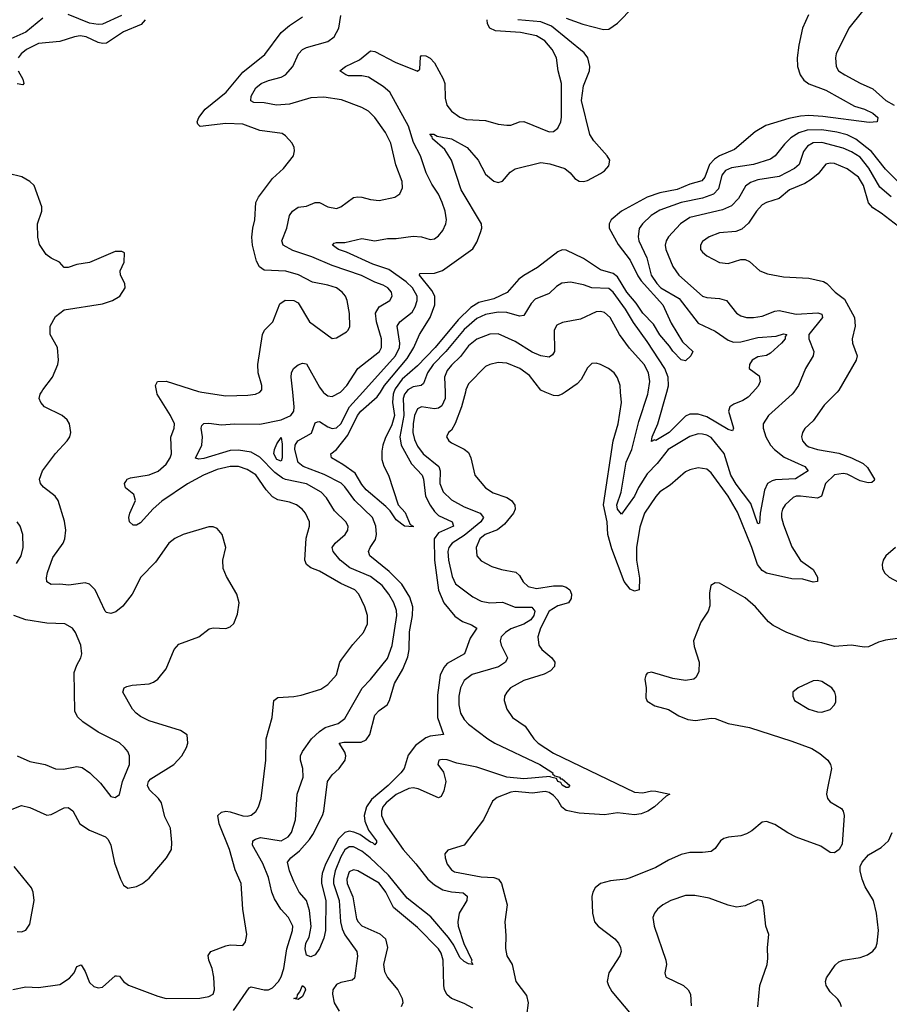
# Model space of a CAD drawing. Header units: inches. Extents: x 1552611 to 1694776, y 811966 to 917215.
# Tile 496 of 549: x 1663962 to 1668047, y 887122 to 891750. Entities that reach past the tile are written whole.
import ezdxf

# ---------------------------------------------------------------- set-up
doc = ezdxf.new("R2010")
doc.units = ezdxf.units.IN
doc.header["$MEASUREMENT"] = 0
doc.layers.add('B6868', color=7, linetype='Continuous')
doc.layers.add('B6869', color=7, linetype='Continuous')

msp = doc.modelspace()

# ---------------------------------------------------------------- linework, layer by layer
at = {"layer": 'B6868', "color": 5}
for points, elevation in [([(1663910, 888032.6), (1663970, 888056.1), (1664010, 888046.7), (1664090, 888012), (1664110, 888014.6), (1664170, 888046.5), (1664190, 888047.4), (1664211.5, 888031.5), (1664243.6, 887970), (1664290, 887941.3), (1664364.9, 887910), (1664377.7, 887897.7), (1664389.2, 887870), (1664406.6, 887786.6), (1664434.6, 887710), (1664450, 887681.6), (1664470, 887668.8), (1664510, 887675.6), (1664538.4, 887690), (1664570, 887714.9), (1664651.1, 887810), (1664674.5, 887850), (1664677.1, 887882.9), (1664670.5, 887950), (1664643, 888003), (1664628.3, 888070), (1664613.8, 888090), (1664571.7, 888130), (1664562, 888150), (1664566.7, 888170), (1664578.2, 888181.8), (1664685.3, 888250), (1664723.5, 888290), (1664746.2, 888330), (1664752.1, 888350), (1664748.3, 888388.3), (1664717.2, 888410), (1664570, 888454.8), (1664530, 888474.8), (1664508.5, 888490), (1664492.1, 888510), (1664446, 888590), (1664452, 888610), (1664464.6, 888615.4), (1664490, 888622.3), (1664570, 888629.3), (1664590, 888636.2), (1664610, 888650.2), (1664650, 888698.3), (1664687.9, 888790), (1664710, 888814.2), (1664803.7, 888850), (1664852.6, 888887.4), (1664870, 888891.7), (1664930.8, 888889.2), (1664950, 888895.8), (1664967.4, 888912.6), (1664984.7, 888955.2), (1664993.6, 889010), (1664981.5, 889050), (1664932.6, 889132.6), (1664918.4, 889170), (1664916.8, 889210), (1664929.7, 889270), (1664913.5, 889330), (1664890, 889358.9), (1664870, 889365.7), (1664850, 889366.2), (1664730, 889329.9), (1664690, 889311.8), (1664663, 889290), (1664599.1, 889200.9), (1664530.8, 889130), (1664490.8, 889050), (1664446.9, 888993.1), (1664413.5, 888966.5), (1664390, 888959.1), (1664370, 888963.5), (1664363.7, 888970), (1664316.5, 889070), (1664290, 889097.5), (1664270, 889102.5), (1664192.9, 889092.9), (1664150, 889097.3), (1664110, 889094.8), (1664090, 889107.6), (1664087.3, 889127.3), (1664091.6, 889151.6), (1664118.2, 889221.8), (1664166.2, 889290), (1664173.6, 889310), (1664178, 889350), (1664172.3, 889392.3), (1664142.6, 889490), (1664128, 889510), (1664073.3, 889553.3), (1664059.7, 889570), (1664054.3, 889590), (1664068.7, 889630), (1664130, 889711.7), (1664185.1, 889770), (1664196.9, 889790), (1664202, 889810), (1664195.8, 889850), (1664184.2, 889870), (1664160.7, 889890), (1664078.7, 889930), (1664060.4, 889950), (1664053.7, 889970), (1664057.2, 889990), (1664063.5, 890000)], 920), ([(1663930, 887191.8), (1663990, 887205.2), (1664050, 887201.8), (1664150, 887215.3), (1664195.3, 887244.7), (1664217.8, 887270), (1664230, 887300.7), (1664250, 887308.5), (1664270, 887276.4), (1664290, 887224.2), (1664310, 887206.3), (1664330, 887199.8), (1664350, 887203), (1664410, 887256.1), (1664415.9, 887255.9), (1664430, 887254.6), (1664450, 887229), (1664472.7, 887212.7), (1664610, 887160.4), (1664650, 887149.6), (1664808.8, 887151.2), (1664850, 887158.5), (1664870.4, 887169.6), (1664877.1, 887190), (1664874.5, 887250), (1664865.8, 887290), (1664849.8, 887330), (1664847.9, 887352.1), (1664860.5, 887370), (1664930, 887397.4), (1664950, 887401.8), (1665010, 887398), (1665023.3, 887416.7), (1665028.3, 887450), (1665009.8, 887570), (1665001.8, 887690), (1664973.8, 887753.8), (1664947.8, 887850), (1664898.3, 887970), (1664892.2, 888010), (1664910, 888025.8), (1664930, 888029.4), (1664950, 888027.4), (1665010, 888008.1), (1665030, 888007), (1665050, 888011.7), (1665070.7, 888029.3), (1665083.1, 888050), (1665096.8, 888090), (1665118.4, 888270), (1665120.4, 888370), (1665148.4, 888470), (1665156.4, 888550), (1665175.1, 888564.9), (1665250, 888568.6), (1665284.3, 888575.7), (1665375.9, 888604.1), (1665410, 888624.7), (1665449.9, 888670.1), (1665466.6, 888730), (1665475.3, 888744.7), (1665526.4, 888813.6), (1665576.4, 888870), (1665595.8, 888910), (1665595.5, 888950), (1665583.7, 888990), (1665554.6, 889050), (1665537.1, 889070), (1665470, 889099.9), (1665370, 889158.6), (1665330, 889174.5), (1665308.5, 889190), (1665302.1, 889210), (1665307.1, 889312.8), (1665323.2, 889370), (1665324, 889390), (1665305.3, 889430), (1665288.7, 889450), (1665263, 889470), (1665230, 889482.7), (1665174, 889494), (1665150, 889507.7), (1665119.8, 889539.8), (1665070.6, 889610.6), (1665030, 889636.2), (1664990, 889649.4), (1664950, 889650.3), (1664890, 889635.8), (1664825.5, 889610), (1664750, 889568.5), (1664630, 889486.3), (1664588.7, 889451.3), (1664530, 889385.3), (1664510, 889374), (1664495, 889375), (1664477, 889390), (1664474.2, 889410), (1664479.9, 889430), (1664505.6, 889490), (1664498.3, 889518.3), (1664458.5, 889550), (1664454.2, 889570), (1664459.9, 889580.1), (1664466, 889590), (1664482.6, 889597.4), (1664570, 889610.5), (1664612.6, 889627.4), (1664650, 889660.7), (1664668.5, 889690), (1664674.9, 889710), (1664672.5, 889787.5), (1664688, 889830), (1664688.3, 889850), (1664669.9, 889890), (1664607.5, 889990), (1664605.4, 890000)], 880), ([(1664966.2, 887093.8), (1665040, 887200), (1665050, 887204.5), (1665110, 887190.1), (1665130, 887190.1), (1665150, 887199.8), (1665177.6, 887230), (1665190, 887251.8), (1665202.6, 887290), (1665217.6, 887382.4), (1665243.7, 887470), (1665244.8, 887490), (1665225, 887530), (1665187.9, 887570), (1665158.4, 887618.4), (1665146.2, 887650), (1665130, 887718), (1665104.8, 887784.8), (1665055.2, 887870), (1665057.7, 887890), (1665070, 887899.2), (1665093.3, 887906.7), (1665190, 887890.7), (1665223.7, 887910), (1665238.6, 887930), (1665257.1, 887990), (1665265, 888110), (1665292.8, 888190), (1665292.2, 888230), (1665280.9, 888270), (1665281.8, 888290), (1665290.6, 888310), (1665333.5, 888370), (1665370, 888405.1), (1665396.9, 888423.1), (1665458.3, 888441.7), (1665490, 888465.8), (1665571.2, 888608.8), (1665610, 888649.4), (1665690, 888748.1), (1665711.6, 888808.4), (1665734.1, 888950), (1665732.8, 888972.8), (1665719, 889010), (1665696.5, 889050), (1665664.1, 889090), (1665610, 889133.1), (1665513, 889173), (1665466.9, 889210), (1665434.1, 889250), (1665430.6, 889270), (1665443.5, 889290), (1665490.7, 889330), (1665503.5, 889350), (1665504.4, 889370), (1665493.8, 889390), (1665441.1, 889441.1), (1665403.3, 889503.2), (1665378.2, 889530), (1665310, 889568), (1665210, 889589), (1665195.7, 889595.7), (1665161.2, 889621.2), (1665090, 889693.6), (1665050, 889716.7), (1664990, 889726.5), (1664950, 889725.7), (1664827.4, 889687.4), (1664803.8, 889683.8), (1664788.4, 889688.4), (1664816.8, 889750), (1664820.6, 889790), (1664814.2, 889830), (1664817.5, 889842.5), (1664827.3, 889852.7), (1664850, 889854.3), (1664910, 889846.1), (1664970.8, 889850.8), (1665090, 889849.6), (1665191, 889869), (1665236.1, 889890), (1665249.9, 889910), (1665251.6, 889930), (1665244.6, 890000)], 860), ([(1664818.1, 890000), (1664930, 889982), (1665034.1, 889985.9), (1665069.8, 889990.2), (1665090, 889999.5), (1665090.5, 890000)], 880), ([(1665777.5, 890000), (1665770, 889990.4), (1665763.5, 889970), (1665767.1, 889890), (1665748.4, 889790), (1665753.8, 889750), (1665801.8, 889661.8), (1665852.5, 889610), (1665858.8, 889590), (1665868.1, 889510), (1665890, 889467.8), (1665910, 889438), (1665930, 889419.1), (1665994.4, 889390), (1666000.2, 889370), (1665930, 889338.6), (1665908.8, 889310), (1665910, 889210), (1665929.1, 889069.1), (1665955.2, 889010), (1666005.9, 888945.9), (1666041.5, 888921.5), (1666085.2, 888905.2), (1666110.2, 888890), (1666077.5, 888842.5), (1666051.5, 888770), (1665970, 888724.3), (1665953.9, 888706.1), (1665937.5, 888670), (1665924.1, 888575.9), (1665924.3, 888470), (1665952.7, 888390), (1665890, 888382), (1665870, 888374.9), (1665821.4, 888338.6), (1665786.8, 888293.2), (1665767.4, 888230), (1665753, 888210), (1665692.9, 888150), (1665614.7, 888085.3), (1665590.5, 888050), (1665580.7, 888010), (1665583.3, 887983.3), (1665600.6, 887940.6), (1665637.8, 887890), (1665637.8, 887882.2), (1665630, 887871.8), (1665621.4, 887881.4), (1665610, 887884.1), (1665559.9, 887919.9), (1665531.3, 887931.3), (1665510, 887936), (1665490, 887930.6), (1665459.8, 887900.2), (1665398.8, 887781.2), (1665383.2, 887736.8), (1665379.2, 887710), (1665380.3, 887690), (1665400.5, 887610), (1665398.9, 887470), (1665390, 887433.2), (1665370, 887384), (1665350, 887355.3), (1665330, 887346), (1665310, 887354), (1665303, 887383), (1665306, 887410), (1665322.3, 887437.7), (1665331.9, 887488.1), (1665323.7, 887563.7), (1665309.8, 887609.8), (1665275.1, 887650), (1665250, 887699), (1665229.7, 887750.3), (1665219.7, 887790), (1665235.8, 887810), (1665276.8, 887843.2), (1665323.2, 887896.8), (1665339.4, 887920.6), (1665384.2, 888010), (1665390.5, 888030), (1665407.9, 888170), (1665430, 888201.3), (1665462.9, 888230), (1665491.2, 888270), (1665494.7, 888290), (1665490, 888307), (1665463.1, 888350), (1665485, 888355), (1665565.8, 888354.2), (1665590, 888366.1), (1665606.2, 888390), (1665630, 888481.6), (1665650, 888503.1), (1665687.6, 888530), (1665699.7, 888550), (1665722.7, 888630), (1665761.9, 888698.1), (1665785.3, 888754.8), (1665792.2, 888790), (1665792.9, 888872.9), (1665807.3, 888950), (1665809.6, 888990), (1665795.2, 889035.2), (1665757.2, 889097.2), (1665697.1, 889157.1), (1665606.5, 889230), (1665600.7, 889250), (1665608.8, 889270), (1665633.7, 889306.3), (1665637.8, 889330), (1665635.1, 889370), (1665619.6, 889410), (1665536.4, 889490), (1665490, 889554), (1665472, 889572), (1665392.3, 889612.3), (1665294, 889650), (1665270, 889669.2), (1665254.4, 889730), (1665255.9, 889750), (1665268.9, 889771.1), (1665332.9, 889807.1), (1665350, 889854.6), (1665360.2, 889859.8), (1665370, 889862.1), (1665410, 889835.8), (1665430, 889828.4), (1665450, 889831), (1665469.9, 889850), (1665511, 889930), (1665574, 890000)], 840), ([(1665387.7, 890000), (1665390, 889996.9), (1665410, 889981.8), (1665430, 889979.7), (1665469.1, 890000)], 860), ([(1665720.1, 890000), (1665716.6, 889990), (1665713.4, 889950), (1665722.8, 889890), (1665710, 889845.3), (1665678.1, 889781.9), (1665667.6, 889750), (1665662.6, 889722.6), (1665663.4, 889683.4), (1665672, 889652), (1665694, 889610), (1665740.7, 889470), (1665773.5, 889433.5), (1665796.9, 889376.9), (1665810.3, 889370.3), (1665810, 889366), (1665770, 889369.5), (1665730, 889398.9), (1665701.9, 889441.9), (1665682.4, 889462.4), (1665590, 889540.7), (1665570, 889565.2), (1665538.3, 889618.3), (1665480.1, 889660.1), (1665427.3, 889690), (1665423.7, 889710), (1665450.7, 889729.3), (1665502.9, 889797.1), (1665549.2, 889890), (1665564.5, 889910), (1665641.9, 889978.1), (1665656.4, 890000)], 820), ([(1665960.4, 890000), (1665961.4, 889970), (1665945.3, 889934.7), (1665930, 889924.4), (1665910, 889921.5), (1665850, 889929.9), (1665830, 889921.1), (1665816.8, 889890), (1665810.5, 889850), (1665809.4, 889810), (1665816.3, 889776.3), (1665830, 889745.1), (1665856.8, 889710), (1665930.8, 889650), (1665936.8, 889630), (1665936.3, 889570), (1665951.5, 889531.5), (1665990, 889493.8), (1666050, 889460.9), (1666125.2, 889430), (1666141.2, 889410), (1666128.1, 889390), (1666050, 889325.1), (1665993.8, 889290), (1665978.1, 889270), (1665973.7, 889250), (1665976.3, 889210), (1665993.7, 889133.7), (1666010, 889098.3), (1666090, 889037.5), (1666130, 889016.3), (1666170, 889009.4), (1666230, 889013.1), (1666290, 888989.6), (1666368.2, 888988.2), (1666381.6, 888970), (1666377.7, 888950), (1666363.8, 888930), (1666330.3, 888909.7), (1666270, 888886.7), (1666243.9, 888870), (1666224.6, 888850), (1666218.7, 888830), (1666223.7, 888810), (1666253.2, 888750), (1666243.6, 888730), (1666211.4, 888708.6), (1666088.3, 888671.7), (1666050, 888644.2), (1666032.5, 888610), (1666025.7, 888570), (1666025.5, 888530), (1666033, 888490), (1666050, 888460.3), (1666070, 888438.3), (1666161.7, 888370), (1666193.7, 888350), (1666405.8, 888250), (1666466, 888210), (1666465.1, 888205.1), (1666476.1, 888196.1), (1666498.7, 888190), (1666502.2, 888182.2), (1666510, 888181.5), (1666546, 888150), (1666538.5, 888141.5), (1666530, 888141), (1666510, 888151.6), (1666504.1, 888164.1), (1666489.8, 888170), (1666483.9, 888183.9), (1666455.1, 888190), (1666453.8, 888193.8), (1666330, 888182.3), (1666250, 888190.5), (1666110, 888237.3), (1666015, 888255), (1665970, 888271.9), (1665946.4, 888273.6), (1665930.6, 888269.4), (1665926.7, 888250), (1665952.8, 888212.8), (1665963.2, 888170), (1665955, 888125), (1665941.5, 888098.5), (1665930, 888092.4), (1665834.4, 888134.4), (1665810, 888139), (1665790, 888137), (1665730, 888107.8), (1665683.4, 888070), (1665668.3, 888050), (1665661.5, 888030), (1665661.3, 888010), (1665678.2, 887970), (1665763.4, 887850), (1665823.1, 887783.1), (1665879.8, 887710), (1665910, 887684.2), (1665950, 887660.3), (1665990, 887650.5), (1666045.8, 887645.8), (1666064.7, 887630), (1666063, 887610), (1666026.2, 887550), (1666020.2, 887510), (1666022.3, 887490), (1666048, 887408), (1666085.5, 887330), (1666083.5, 887323.5), (1666090, 887309.5), (1666070, 887312.3), (1666050, 887323.5), (1666030, 887343.1), (1666000.9, 887400.9), (1665976.4, 887436.4), (1665893, 887533), (1665781.7, 887621.7), (1665694.9, 887730), (1665607.9, 887810), (1665570, 887841.9), (1665530, 887862.6), (1665510, 887861.7), (1665490, 887848.1), (1665470, 887815.1), (1665444.7, 887750), (1665435.5, 887710), (1665435.9, 887690), (1665462.6, 887610), (1665469.5, 887510), (1665477.3, 887477.3), (1665490, 887449.4), (1665546.3, 887370), (1665549.4, 887349.4), (1665534.8, 887245.2), (1665523.4, 887236.6), (1665470, 887224.9), (1665450, 887216.1), (1665432.9, 887190), (1665431.1, 887170), (1665439.1, 887130), (1665463, 887090)], 860), ([(1666055.7, 890000), (1666038.1, 889930), (1666007.9, 889852.1), (1665990, 889821.3), (1665976.4, 889810), (1665966.7, 889790), (1665977.6, 889770), (1665990, 889760.9), (1666050, 889732), (1666070, 889716.1), (1666081.4, 889690), (1666100.2, 889610), (1666150.1, 889550.1), (1666186, 889526), (1666250, 889503.6), (1666271.8, 889490), (1666288.8, 889468.8), (1666289.5, 889450), (1666282.2, 889430), (1666240.3, 889379.7), (1666206.9, 889353.1), (1666149.3, 889330), (1666124.1, 889310), (1666107, 889270), (1666110.2, 889230), (1666130, 889207.1), (1666180.5, 889180.5), (1666226.1, 889166.1), (1666292.7, 889152.7), (1666310, 889137.4), (1666327.7, 889107.7), (1666350, 889086), (1666390, 889076.6), (1666470, 889089.5), (1666510, 889088.6), (1666530, 889082.2), (1666546.9, 889070), (1666554.6, 889050), (1666553.3, 889030), (1666539.6, 889010), (1666490, 888994.5), (1666450, 888969.3), (1666409.2, 888890), (1666395.8, 888850), (1666400.9, 888810), (1666414.2, 888790), (1666462.6, 888750), (1666476.2, 888730), (1666474.7, 888710), (1666455.3, 888690), (1666426, 888674), (1666330, 888643.9), (1666267.6, 888610), (1666250.2, 888590), (1666240.2, 888570), (1666237.6, 888550), (1666250.2, 888510), (1666277.4, 888470), (1666336.9, 888430), (1666377.3, 888370), (1666398, 888350), (1666470, 888302.2), (1666850, 888119.7), (1666890, 888116.2), (1666930, 888125.2), (1666950, 888124.3), (1667016, 888110), (1666998.8, 888101.2), (1666943.6, 888050), (1666912.6, 888030), (1666882.4, 888017.6), (1666850, 888012.6), (1666770, 888021.7), (1666710, 888012.3), (1666590, 888020.6), (1666530, 888033.7), (1666508.8, 888048.8), (1666490, 888081.3), (1666470, 888104.3), (1666450, 888117.6), (1666430, 888122.6), (1666370, 888114), (1666290, 888122.6), (1666270, 888119.9), (1666205.1, 888094.9), (1666183.2, 888076.8), (1666140.2, 887990), (1666050, 887871), (1665972.6, 887847.4), (1665959.5, 887830), (1665960.2, 887810), (1665970, 887781.3), (1665990, 887754.7), (1666004.9, 887744.9), (1666130, 887720.7), (1666190, 887717.9), (1666211.5, 887710), (1666225.4, 887690), (1666252, 887590), (1666240.7, 887510), (1666246, 887446), (1666244.3, 887384.3), (1666250.9, 887350.9), (1666275, 887310), (1666292.5, 887230), (1666343.2, 887163.2), (1666350.2, 887130), (1666342.6, 887070)], 880), ([(1666524.7, 890000), (1666510, 889989.8), (1666490, 889982.5), (1666470, 889983.4), (1666431.2, 890000)], 880), ([(1667801.8, 890000), (1667741.4, 889938.6), (1667690, 889864.7), (1667650.9, 889829.1), (1667639.1, 889810), (1667634.2, 889790), (1667639.2, 889770), (1667657.3, 889750), (1667670, 889743), (1667710.1, 889730.1), (1667810, 889712), (1667870.3, 889690.3), (1667923.9, 889663.9), (1667945.1, 889645.1), (1667978.7, 889590), (1667976.4, 889583.6), (1667965.9, 889574.1), (1667947.5, 889572.5), (1667910, 889582.6), (1667850, 889614.4), (1667830, 889617.7), (1667790, 889610.3), (1667747.7, 889570), (1667728.5, 889510), (1667710, 889500.7), (1667630, 889510.3), (1667610, 889509.9), (1667595.8, 889504.2), (1667558.8, 889470), (1667546, 889450), (1667540.4, 889430), (1667540.7, 889410), (1667550, 889375.8), (1667590, 889272.8), (1667630, 889208.2), (1667690, 889166), (1667710.9, 889130), (1667710, 889109.7), (1667690, 889106.5), (1667640.8, 889120.8), (1667590, 889121.5), (1667470, 889149.3), (1667450, 889161.4), (1667427.8, 889190), (1667401.7, 889270), (1667334.6, 889434.6), (1667290, 889511.3), (1667210, 889620.3), (1667190, 889637.6), (1667150, 889643.1), (1667110, 889634.4), (1667090, 889624.5), (1667017.4, 889562.6), (1666970, 889530.8), (1666950, 889509.7), (1666896.8, 889430), (1666875.3, 889364.7), (1666859.2, 889270), (1666860.1, 889210), (1666874.5, 889125.5), (1666871.8, 889070), (1666850, 889063.6), (1666830, 889073.4), (1666801.8, 889110), (1666743.6, 889263.6), (1666725.8, 889330), (1666721.8, 889390), (1666704.8, 889470), (1666750.4, 889770), (1666773.9, 889850), (1666788.5, 889950), (1666784.6, 890000)], 880), ([(1667599.1, 890000), (1667591.8, 889990), (1667479.8, 889890), (1667455.2, 889850), (1667454.3, 889830), (1667467.1, 889790), (1667488.8, 889750), (1667507.5, 889730), (1667553.5, 889693.5), (1667650.4, 889650), (1667666.4, 889630), (1667607.3, 889592.7), (1667512.8, 889587.2), (1667496.6, 889583.4), (1667475.3, 889570), (1667461.8, 889538.2), (1667441.1, 889430), (1667436.9, 889383.1), (1667430, 889380.5), (1667396.3, 889476.3), (1667327.7, 889567.7), (1667302.6, 889610), (1667271.2, 889711.2), (1667210, 889785.6), (1667190, 889797.6), (1667170, 889802.7), (1667150, 889802.9), (1667110, 889791), (1667008.9, 889730), (1666956.6, 889663.4), (1666910, 889614.8), (1666869.1, 889550.9), (1666850, 889511.1), (1666790, 889426.4), (1666770, 889448.9), (1666766.7, 889470), (1666788.2, 889530), (1666810.6, 889670), (1666837.5, 889730), (1666870, 889861.7), (1666913.1, 889990), (1666914.6, 890000)], 860), ([(1667406.6, 890000), (1667384.5, 889975.5), (1667359.8, 889960.2), (1667316.8, 889943.2), (1667299, 889930), (1667292.7, 889910), (1667315.9, 889830), (1667310, 889817.6), (1667290, 889823.4), (1667190, 889882.8), (1667150, 889895.9), (1667110, 889896.5), (1667090, 889885.8), (1667012.7, 889810), (1666950, 889772.9), (1666944.9, 889775.1), (1666930, 889767), (1666933.8, 889790), (1666959.3, 889850), (1667001.8, 890000)], 840), ([(1663946.3, 889193.7), (1663968.7, 889230), (1663977.8, 889270), (1663976.4, 889330), (1663964.4, 889370), (1663950.6, 889390.6)], 940), ([(1668076.1, 889270), (1668030.4, 889230), (1668018.4, 889210), (1668014, 889190), (1668015.8, 889170), (1668024.9, 889150), (1668046.4, 889130), (1668114.5, 889094.5)], 920), ([(1668131.7, 888848.3), (1668030, 888833.7), (1667996, 888824), (1667950, 888802.9), (1667930, 888801.5), (1667870, 888809.8), (1667790, 888804.2), (1667730, 888821.7), (1667670, 888830.7), (1667566.6, 888870), (1667502.1, 888902.1), (1667479.2, 888919.3), (1667418.2, 888990), (1667370, 889033.4), (1667250, 889101.3), (1667230, 889103.6), (1667208.7, 889090), (1667203.4, 889056.6), (1667204.4, 888995.6), (1667197, 888970), (1667162.2, 888917.8), (1667128.3, 888830), (1667130, 888804), (1667154.4, 888730), (1667153.3, 888686.8), (1667140.5, 888659.5), (1667129.5, 888650.5), (1667090, 888644.1), (1667030, 888653), (1666930, 888683.5), (1666910, 888678.4), (1666903.1, 888670), (1666899.5, 888650), (1666905.3, 888610), (1666903.4, 888563.4), (1666910, 888547.3), (1666945.1, 888525.1), (1667010, 888508.5), (1667058.2, 888478.2), (1667100.2, 888460.2), (1667136.7, 888456.7), (1667210, 888467.2), (1667230, 888465.4), (1667290, 888442.9), (1667390, 888423.7), (1667590, 888359.3), (1667683.9, 888323.9), (1667721.3, 888301.3), (1667758.3, 888270), (1667771.5, 888250), (1667775.8, 888230), (1667755, 888130), (1667752.3, 888110), (1667756.5, 888090), (1667770, 888074), (1667823.4, 888043.4), (1667831.4, 888030), (1667835.5, 888010), (1667825.5, 887874.5), (1667812, 887850), (1667790, 887834.5), (1667770, 887835.1), (1667725.7, 887865.7), (1667610, 887907.7), (1667570, 887927.8), (1667510, 887967.4), (1667470, 887982), (1667450, 887978), (1667402, 887938), (1667377, 887923), (1667350, 887914.4), (1667291.4, 887908.6), (1667270, 887901.6), (1667254, 887890), (1667230, 887855.1), (1667210, 887840.5), (1667170, 887835.1), (1667110, 887835.4), (1667070, 887827.2), (1667010, 887799.8), (1666950, 887765), (1666830, 887717.1), (1666809.4, 887710.6), (1666736.9, 887703.1), (1666690.6, 887690), (1666665.5, 887670), (1666654.4, 887650), (1666650.3, 887629.7), (1666652.4, 887550), (1666662.8, 887510), (1666680.3, 887490), (1666758, 887430), (1666775.2, 887410), (1666784.2, 887390), (1666786.9, 887370), (1666781.3, 887350), (1666730.2, 887270), (1666722.4, 887230), (1666727.8, 887210), (1666743.2, 887183.2), (1666834.8, 887074.8)], 920), ([(1663950, 888290.3), (1664010, 888263.7), (1664081, 888250), (1664130, 888228.3), (1664167, 888227), (1664230, 888239.3), (1664254.6, 888234.6), (1664290.8, 888210.8), (1664341.4, 888161.4), (1664390, 888099.1), (1664410, 888094), (1664431.1, 888108.9), (1664444.5, 888170), (1664477.2, 888250), (1664477.4, 888290), (1664469.7, 888310), (1664454.7, 888330), (1664430, 888350.9), (1664330, 888401.4), (1664258.3, 888450), (1664233.7, 888473.7), (1664220.2, 888500.2), (1664218, 888682), (1664230, 888716.3), (1664249.6, 888750), (1664253.6, 888770), (1664248.2, 888810), (1664224, 888870), (1664209.6, 888890), (1664173.2, 888910), (1664090, 888913.5), (1663990.2, 888929.8), (1663934.7, 888950)], 940), ([(1667822.4, 887110), (1667816.9, 887130), (1667806.3, 887146.3), (1667770, 887181.6), (1667751.3, 887210), (1667748.2, 887230), (1667752.8, 887247.2), (1667793.5, 887306.5), (1667810, 887321.3), (1667830, 887330.3), (1667910, 887342.4), (1667944.5, 887355.5), (1667970, 887372.4), (1667983.5, 887390), (1667991.2, 887410), (1667996.4, 887470), (1667987.2, 887550), (1667972.8, 887610), (1667934.5, 887674.5), (1667920.4, 887710), (1667911.2, 887750), (1667911.3, 887770), (1667920.5, 887790), (1667950, 887824.9), (1668010, 887859.5), (1668044.2, 887890), (1668061.3, 887930)], 920), ([(1663950, 887463.8), (1663970, 887462.3), (1663989.9, 887470.1), (1664010, 887499.5), (1664029.1, 887610), (1664025.7, 887650), (1664017.3, 887670), (1663935, 887770)], 920), ([(1666090, 887104.3), (1666050, 887126.7), (1665990, 887148.9), (1665970, 887166.4), (1665958.1, 887190), (1665954.7, 887210), (1665951.4, 887330), (1665942, 887362), (1665930, 887383.2), (1665830, 887483.9), (1665717.9, 887577.8), (1665682.3, 887650), (1665650, 887691.8), (1665550, 887749.8), (1665530, 887754.5), (1665510, 887744.7), (1665498, 887710), (1665500.1, 887690), (1665527.6, 887627.6), (1665544.8, 887524.8), (1665551.8, 887510), (1665570, 887491.8), (1665653.6, 887453.6), (1665680.2, 887430), (1665690.1, 887390), (1665671.7, 887310), (1665675.9, 887275.9), (1665689.1, 887249.1), (1665738.5, 887190), (1665758.5, 887150), (1665761.1, 887130), (1665754, 887110)], 880), ([(1667429.7, 887110.3), (1667439.7, 887210), (1667472.9, 887310), (1667477, 887337), (1667474.7, 887390), (1667482, 887450), (1667467, 887490), (1667458.4, 887578.4), (1667450, 887608), (1667430, 887613.2), (1667370, 887585.6), (1667330, 887579.7), (1667290, 887588.2), (1667201.7, 887621.7), (1667134.1, 887634.1), (1667090, 887633.2), (1667021.6, 887610), (1666983.8, 887590), (1666958.4, 887570), (1666943.8, 887550), (1666937.1, 887530), (1666942.4, 887490), (1666997.4, 887330), (1667000.3, 887310), (1666992.4, 887270), (1666996.1, 887256.1), (1666999.1, 887250), (1667080.5, 887210), (1667103.1, 887190), (1667112.8, 887170), (1667115.8, 887115.8)], 940)]:
    msp.add_lwpolyline(points, dxfattribs=dict(at, elevation=elevation))
for points, elevation in [([(1665190, 889675.8), (1665170, 889683.4), (1665155.8, 889710), (1665158.7, 889730), (1665170, 889756), (1665190, 889786), (1665195, 889755), (1665195.6, 889690)], 840), ([(1667710, 888644.8), (1667690, 888643.2), (1667619.1, 888610), (1667594.8, 888590), (1667594, 888570), (1667602.8, 888550), (1667669.3, 888509.3), (1667710, 888496.5), (1667730, 888495.6), (1667770, 888508.7), (1667789.6, 888530), (1667796.1, 888543.9), (1667796.9, 888570), (1667791.5, 888590), (1667777.4, 888610), (1667730, 888640.2)], 940), ([(1665270, 887145.1), (1665249.6, 887149.6), (1665265.1, 887154.9), (1665266.6, 887166.6), (1665278.7, 887181.3), (1665291, 887211), (1665301, 887201), (1665304, 887190), (1665290, 887159)], 840)]:
    msp.add_lwpolyline(points, close=True, dxfattribs=dict(at, elevation=elevation))
at = {"layer": 'B6869', "color": 5}
for points, elevation in [([(1666530, 891757.7), (1666608.3, 891728.3), (1666703.9, 891703.9), (1666730, 891705), (1666770, 891733.1), (1666846.3, 891810)], 820), ([(1667922, 891790), (1667857.8, 891710), (1667798.5, 891590), (1667794.9, 891570), (1667798.3, 891530), (1667808.9, 891510), (1667838.9, 891490), (1667910, 891450.9), (1667970, 891425.5), (1668031.9, 891370), (1668070, 891348)], 840), ([(1664070, 891756.6), (1663990, 891690.9), (1663906.6, 891653.4)], 860), ([(1664550.6, 891750), (1664533.1, 891726.9), (1664450, 891692.5), (1664370, 891639.1), (1664350, 891637.5), (1664330, 891642.8), (1664274.8, 891670), (1664245.6, 891674.4), (1664219.5, 891670), (1664150, 891646.8), (1664050, 891638), (1663993.6, 891610), (1663969.3, 891590), (1663954.5, 891570)], 880), ([(1664439.3, 891770), (1664350, 891729), (1664330, 891726.9), (1664290, 891734.2), (1664190, 891774)], 860), ([(1665090.5, 890000), (1665098.9, 890010), (1665099.8, 890030), (1665082.9, 890090), (1665081.1, 890130), (1665103.1, 890270), (1665111.5, 890290), (1665151.1, 890330), (1665184.7, 890415.2), (1665208.3, 890431.7), (1665250, 890430.4), (1665270, 890419.3), (1665323.6, 890330), (1665430, 890252.2), (1665450, 890255.3), (1665497.8, 890282.2), (1665505.6, 890290), (1665512.1, 890307.9), (1665510.7, 890369.3), (1665499.8, 890430), (1665492.4, 890450), (1665476.8, 890470), (1665450.9, 890490), (1665410, 890503), (1665336.8, 890516.8), (1665271.1, 890551.1), (1665212.6, 890567.4), (1665110, 890572.9), (1665087.8, 890587.8), (1665074.6, 890614.6), (1665055.4, 890690), (1665052.4, 890727.6), (1665056.4, 890770), (1665067.1, 890810), (1665071.7, 890890), (1665083.4, 890916.6), (1665150, 891003.1), (1665201.1, 891050), (1665247.6, 891110), (1665253.4, 891133.4), (1665251.8, 891150), (1665242, 891170), (1665210, 891204.5), (1665194.6, 891214.6), (1665090, 891228.4), (1665010, 891258.2), (1664930, 891262.4), (1664810, 891248.7), (1664798.5, 891258.5), (1664795, 891270), (1664804.1, 891290), (1664833.3, 891330), (1664931.3, 891410), (1665010, 891503), (1665114.1, 891585.9), (1665190.8, 891689.2), (1665230, 891723.2), (1665290, 891764)], 880), ([(1665469.1, 890000), (1665470, 890000.5), (1665498.4, 890030), (1665550, 890110.2), (1665651.6, 890190), (1665660.9, 890210), (1665662.3, 890250), (1665637.6, 890330), (1665633.9, 890370), (1665650, 890400.7), (1665701.1, 890430), (1665712.5, 890450), (1665708.8, 890470), (1665691.6, 890490), (1665670, 890502), (1665630, 890515.9), (1665568.4, 890548.4), (1665430, 890594.3), (1665334.9, 890634.9), (1665244.5, 890664.5), (1665199.1, 890690), (1665193.6, 890710), (1665217, 890770), (1665229.8, 890830.2), (1665243.5, 890850), (1665270, 890868.9), (1665310, 890873.8), (1665350, 890890.2), (1665370, 890891.1), (1665410, 890870.3), (1665450, 890862.8), (1665470, 890870.3), (1665530, 890913.6), (1665550, 890917.6), (1665570, 890915.5), (1665610, 890904.5), (1665650, 890900.2), (1665724.2, 890915.8), (1665747.9, 890932), (1665759.8, 890960.2), (1665758, 890990), (1665728.3, 891068.3), (1665705.2, 891170), (1665680, 891220), (1665630, 891289.7), (1665600, 891320), (1665570, 891337.2), (1665473.7, 891373.7), (1665390, 891385.5), (1665330, 891382.5), (1665230, 891352.7), (1665168.1, 891348.1), (1665110, 891358.8), (1665061.1, 891361.1), (1665048.1, 891368.1), (1665049.1, 891390), (1665071.6, 891430), (1665096.8, 891450), (1665130, 891464.1), (1665190, 891479.5), (1665210, 891490.9), (1665244.5, 891530), (1665271.3, 891588.7), (1665289.9, 891610.1), (1665310, 891619.8), (1665410, 891647.6), (1665439.7, 891670), (1665461, 891710), (1665471.1, 891770)], 860), ([(1665574, 890000), (1665727, 890170), (1665745.6, 890210), (1665747.9, 890230), (1665736, 890310), (1665747.8, 890330), (1665805.2, 890374.8), (1665820.1, 890399.9), (1665829.4, 890430), (1665828.6, 890450), (1665807.4, 890490), (1665777.6, 890517.6), (1665695.5, 890575.5), (1665621.6, 890601.6), (1665497.9, 890657.9), (1665459.1, 890670), (1665431.3, 890690), (1665440, 890700), (1665450, 890703.2), (1665490, 890703.2), (1665570, 890721.3), (1665630, 890710.9), (1665690, 890721.9), (1665730, 890721.9), (1665810, 890733.2), (1665849, 890729), (1665890, 890717.6), (1665910, 890720.3), (1665930, 890734), (1665950, 890759.3), (1665963.9, 890790), (1665967.4, 890810), (1665961.2, 890850), (1665947, 890890), (1665929.8, 890930), (1665897.6, 890977.6), (1665872.2, 891030), (1665844.7, 891110), (1665812.1, 891172.1), (1665788, 891250), (1665701.4, 891410), (1665670, 891436), (1665600.3, 891480.3), (1665570, 891486.8), (1665506.7, 891486.7), (1665494.5, 891490), (1665466.6, 891510), (1665491.8, 891530), (1665558.7, 891561.3), (1665610, 891602.8), (1665630, 891600.2), (1665725.7, 891550), (1665830, 891507.5), (1665842, 891518), (1665845, 891575), (1665850, 891581.6), (1665870, 891580.8), (1665890, 891569.2), (1665910, 891546.5), (1665952.1, 891472.1), (1665958.5, 891450), (1665960.5, 891380.5), (1665968.9, 891348.9), (1665990, 891319.6), (1666030, 891291.1), (1666060.9, 891280.9), (1666150, 891275.9), (1666210, 891259.3), (1666250, 891254.3), (1666270, 891254.7), (1666310, 891270.2), (1666330, 891272.1), (1666450, 891223.2), (1666470, 891224.2), (1666490, 891240.5), (1666504, 891270), (1666507.5, 891292.5), (1666507.6, 891450), (1666491.7, 891510), (1666483.2, 891570), (1666463.4, 891610), (1666428.8, 891650), (1666390, 891673.7), (1666315.1, 891690), (1666197.1, 891697), (1666170.8, 891710), (1666158.9, 891730), (1666157.8, 891750)], 840), ([(1665656.4, 890000), (1665676.1, 890030), (1665782.3, 890157.7), (1665813.8, 890210), (1665840.2, 890270), (1665890.2, 890349.8), (1665912.8, 890410), (1665911.7, 890450), (1665897.9, 890477.9), (1665840.3, 890550), (1665842.3, 890557.7), (1665910, 890558.3), (1665948.4, 890571.6), (1666090, 890673.4), (1666110, 890705), (1666127.3, 890750), (1666133.2, 890770), (1666130.9, 890790), (1666036.6, 890950), (1665990.6, 891090), (1665959.2, 891139.2), (1665901, 891190), (1665899.8, 891199.8), (1665888.3, 891211.7), (1665908.2, 891211.8), (1665923.2, 891203.2), (1665990, 891190.7), (1666064.9, 891150), (1666116, 891090), (1666150, 891024.7), (1666190, 890991.3), (1666210, 890984.5), (1666230, 890990.3), (1666266.7, 891033.3), (1666290, 891048.4), (1666410, 891078.2), (1666452.1, 891072.1), (1666522.4, 891050), (1666547.9, 891030), (1666570, 891004), (1666590, 890991.2), (1666610, 890989.3), (1666630, 890993.8), (1666690, 891026.3), (1666710, 891040.1), (1666730, 891062.7), (1666734, 891090), (1666722.5, 891110), (1666659.9, 891179.9), (1666641.1, 891210), (1666600.9, 891370), (1666610, 891439.5), (1666638.8, 891510), (1666640.9, 891530), (1666630.6, 891570.6), (1666613.4, 891593.4), (1666460.1, 891720.1), (1666410, 891740.3), (1666302.4, 891750)], 820), ([(1667667.4, 891772.6), (1667639.7, 891710), (1667622.6, 891630), (1667614.7, 891570), (1667616, 891530), (1667628.5, 891490), (1667645.9, 891465.9), (1667670, 891448.7), (1667750, 891418.5), (1667883.4, 891343.4), (1667930.3, 891330), (1667970, 891310.1), (1667993.4, 891290), (1667990.8, 891270), (1667953.4, 891266.6), (1667735.2, 891295.2), (1667670, 891299.7), (1667630, 891296.6), (1667575.2, 891284.8), (1667468, 891252), (1667417.4, 891222.6), (1667319.4, 891140.6), (1667250, 891109.9), (1667225.6, 891094.4), (1667203.4, 891070), (1667180.3, 891010), (1667167.4, 890992.6), (1667110, 890976.7), (1667050, 890952), (1666970, 890936.6), (1666910, 890916.4), (1666788.6, 890850), (1666741.3, 890810), (1666731.5, 890790), (1666731.8, 890770), (1666773.2, 890693.2), (1666830, 890620.5), (1666866, 890546), (1666882.2, 890522.2), (1666983.9, 890410), (1667023.1, 890323.1), (1667076.6, 890236.6), (1667124, 890190), (1667114.8, 890170), (1667090, 890147), (1667070, 890151.6), (1667030, 890191.3), (1667015.5, 890215.5), (1666970, 890269), (1666939.3, 890319.3), (1666890, 890369.9), (1666857.9, 890417.9), (1666813.9, 890470), (1666770, 890540.8), (1666750, 890557.1), (1666690, 890574), (1666610, 890628.2), (1666530, 890666.5), (1666510, 890667.9), (1666490, 890658.2), (1666395.3, 890584.7), (1666330, 890547.2), (1666307.6, 890530), (1666252.2, 890467.8), (1666190, 890438.2), (1666119.2, 890420.8), (1666082, 890398), (1666021.2, 890338.8), (1665913.1, 890210), (1665830, 890122.8), (1665758.9, 890061.1), (1665725.2, 890014.8), (1665720.1, 890000)], 820), ([(1663955.1, 891510), (1663976.8, 891470), (1663980.9, 891450), (1663975.7, 891444.3), (1663950, 891447.7)], 880), ([(1668099.1, 890979.1), (1668030, 891047.8), (1667964, 891130), (1667890, 891188.9), (1667850, 891209.3), (1667800.8, 891220.8), (1667730, 891233), (1667661.7, 891230), (1667622.5, 891217.5), (1667585.4, 891194.6), (1667554.6, 891165.4), (1667511.6, 891110), (1667490, 891094.1), (1667408.7, 891070), (1667306.3, 891053.7), (1667278.1, 891041.9), (1667260.7, 891019.3), (1667245, 890955), (1667221.4, 890930), (1667170, 890911.3), (1667069, 890891), (1666970, 890855.4), (1666929.2, 890830), (1666888.1, 890790), (1666872.2, 890767.8), (1666866.8, 890730), (1666870.7, 890710), (1666907.8, 890630), (1666929.2, 890550), (1666955.3, 890510), (1666974.2, 890490), (1667060.2, 890440.2), (1667150, 890324.4), (1667230, 890286.5), (1667290, 890244.3), (1667314.9, 890234.9), (1667350, 890236.6), (1667430, 890256), (1667516.7, 890263.2), (1667550, 890273.1), (1667566.8, 890270), (1667558.8, 890261.2), (1667557.5, 890250), (1667540.2, 890230), (1667490, 890182), (1667470, 890171.6), (1667430, 890164.9), (1667402.5, 890150), (1667391.3, 890130), (1667388.9, 890110), (1667435.5, 890075.5), (1667440.7, 890050), (1667432, 890028), (1667406.6, 890000)], 840), ([(1668057, 890917), (1668003.3, 890963.2), (1667951.7, 891051.7), (1667910, 891104), (1667870, 891129.2), (1667830, 891146.5), (1667730, 891172), (1667690, 891171), (1667663.9, 891156.1), (1667644.7, 891130), (1667623.2, 891070), (1667602.6, 891050), (1667530, 891012.5), (1667430, 890996.6), (1667394.8, 890985.2), (1667371.9, 890968.1), (1667339.5, 890910), (1667305.6, 890874.4), (1667263.6, 890856.4), (1667110, 890820.4), (1667066.8, 890790), (1667010.6, 890729.4), (1666999.4, 890710), (1666994.4, 890690), (1666996.8, 890670), (1667030.1, 890590), (1667058, 890550), (1667170, 890450.1), (1667190, 890443.6), (1667250, 890440.1), (1667282, 890430), (1667330, 890370.3), (1667350, 890358), (1667376, 890350), (1667410, 890349.5), (1667450, 890356.6), (1667510, 890379.8), (1667530, 890382.6), (1667610, 890365.3), (1667711.6, 890371.6), (1667730, 890366), (1667733.4, 890350), (1667669.5, 890270), (1667668.7, 890250), (1667693.5, 890190), (1667690.2, 890170), (1667653, 890110), (1667621.1, 890030), (1667599.1, 890000)], 860), ([(1668151.3, 890731.3), (1668010, 890840.6), (1667970, 890866.4), (1667949.9, 890889.9), (1667926.2, 890970), (1667902.1, 891010), (1667850, 891049.3), (1667790, 891073.8), (1667770, 891075.7), (1667749, 891071), (1667714, 891026), (1667680.8, 890999.2), (1667650, 890980.6), (1667578.6, 890950), (1667530, 890909.8), (1667470, 890891.3), (1667450, 890879.4), (1667424.2, 890850), (1667386.6, 890793.4), (1667355, 890765), (1667325.9, 890754.1), (1667250, 890747.7), (1667201.6, 890730), (1667170, 890707.3), (1667160.3, 890690), (1667160.9, 890670), (1667170, 890657.6), (1667190, 890640.7), (1667250, 890608), (1667290, 890603.6), (1667350, 890622.6), (1667370, 890623.1), (1667390, 890612.7), (1667438.7, 890570), (1667475.3, 890555.3), (1667550, 890540.9), (1667670, 890535.8), (1667738.7, 890518.7), (1667754.4, 890510), (1667793.1, 890470), (1667837, 890437), (1667883.9, 890350), (1667887.6, 890310), (1667873, 890250), (1667874.4, 890230), (1667895.9, 890170), (1667892.1, 890150), (1667810.8, 890009.2), (1667801.8, 890000)], 880), ([(1664063.5, 890000), (1664069.7, 890010), (1664116.4, 890070), (1664140.4, 890130), (1664144, 890150), (1664138.9, 890210), (1664104.2, 890270), (1664105.4, 890310), (1664130, 890354.9), (1664170, 890386.4), (1664350, 890413.8), (1664398, 890430), (1664431.8, 890450), (1664457.7, 890490), (1664455.6, 890510), (1664435.6, 890550), (1664434, 890570), (1664453.3, 890610), (1664454.5, 890654.5), (1664441.2, 890661.2), (1664410, 890660.9), (1664290, 890609.4), (1664230, 890599.5), (1664190, 890584.5), (1664170, 890586), (1664149.2, 890610), (1664109.7, 890629.7), (1664086.7, 890646.7), (1664054, 890694), (1664047.1, 890727.1), (1664046, 890790), (1664065.6, 890850), (1664065.1, 890870), (1664029.5, 890970), (1664009.7, 890989.7), (1663972.1, 891012.1), (1663907.3, 891027.3)], 920), ([(1667001.8, 890000), (1667010.3, 890029.7), (1667008.3, 890070), (1666993.6, 890110), (1666910, 890238.1), (1666846.1, 890326.1), (1666808.8, 890390), (1666749.9, 890470), (1666730, 890485.8), (1666650, 890489), (1666610, 890503.2), (1666550, 890516.3), (1666508.5, 890511.5), (1666483.9, 890496.1), (1666450, 890463.1), (1666383.8, 890436.2), (1666364.5, 890415.5), (1666330, 890359.3), (1666310, 890356.8), (1666250, 890373.2), (1666210, 890374.9), (1666150, 890364.8), (1666110, 890345.7), (1666050, 890293.8), (1665963.7, 890190), (1665904.3, 890130), (1665877.7, 890090), (1665859.3, 890040.7), (1665848.7, 890031.3), (1665810, 890023.9), (1665785.4, 890010), (1665777.5, 890000)], 840), ([(1666914.6, 890000), (1666922.1, 890050), (1666916.4, 890090), (1666896, 890130), (1666826.1, 890206.1), (1666780.2, 890270), (1666736.5, 890350), (1666710, 890373.7), (1666690, 890379), (1666670, 890376.2), (1666597.1, 890342.9), (1666512.5, 890327.5), (1666485.1, 890314.9), (1666472.3, 890290), (1666475.2, 890190), (1666465.8, 890174.2), (1666450, 890163.8), (1666410, 890170.5), (1666370, 890187.4), (1666290, 890237.3), (1666210, 890273.6), (1666170, 890271.8), (1666110, 890248.1), (1666070, 890216.5), (1666033.5, 890166.5), (1665990, 890126.8), (1665970, 890101.1), (1665958.1, 890070), (1665960.4, 890000)], 860), ([(1665244.6, 890000), (1665237.7, 890070), (1665239.4, 890090), (1665248.7, 890110), (1665270, 890127.2), (1665290, 890135.9), (1665310, 890132.8), (1665370, 890023.6), (1665387.7, 890000)], 860), ([(1666431.2, 890000), (1666410, 890009), (1666357, 890077), (1666311.9, 890110), (1666250, 890135.9), (1666210, 890138.7), (1666170, 890129.8), (1666150, 890120.3), (1666070, 890039.1), (1666058.3, 890010), (1666055.7, 890000)], 880), ([(1666784.6, 890000), (1666782.3, 890030), (1666770, 890067.3), (1666754.2, 890090), (1666727.8, 890110), (1666690, 890129.8), (1666670, 890135.3), (1666650, 890133.5), (1666630, 890114), (1666600.4, 890059.6), (1666581, 890039), (1666524.7, 890000)], 880), ([(1664605.4, 890000), (1664599.3, 890030), (1664609.8, 890050.2), (1664650, 890051.4), (1664802.5, 890002.5), (1664818.1, 890000)], 880)]:
    msp.add_lwpolyline(points, dxfattribs=dict(at, elevation=elevation))

doc.saveas('drawing.dxf')
